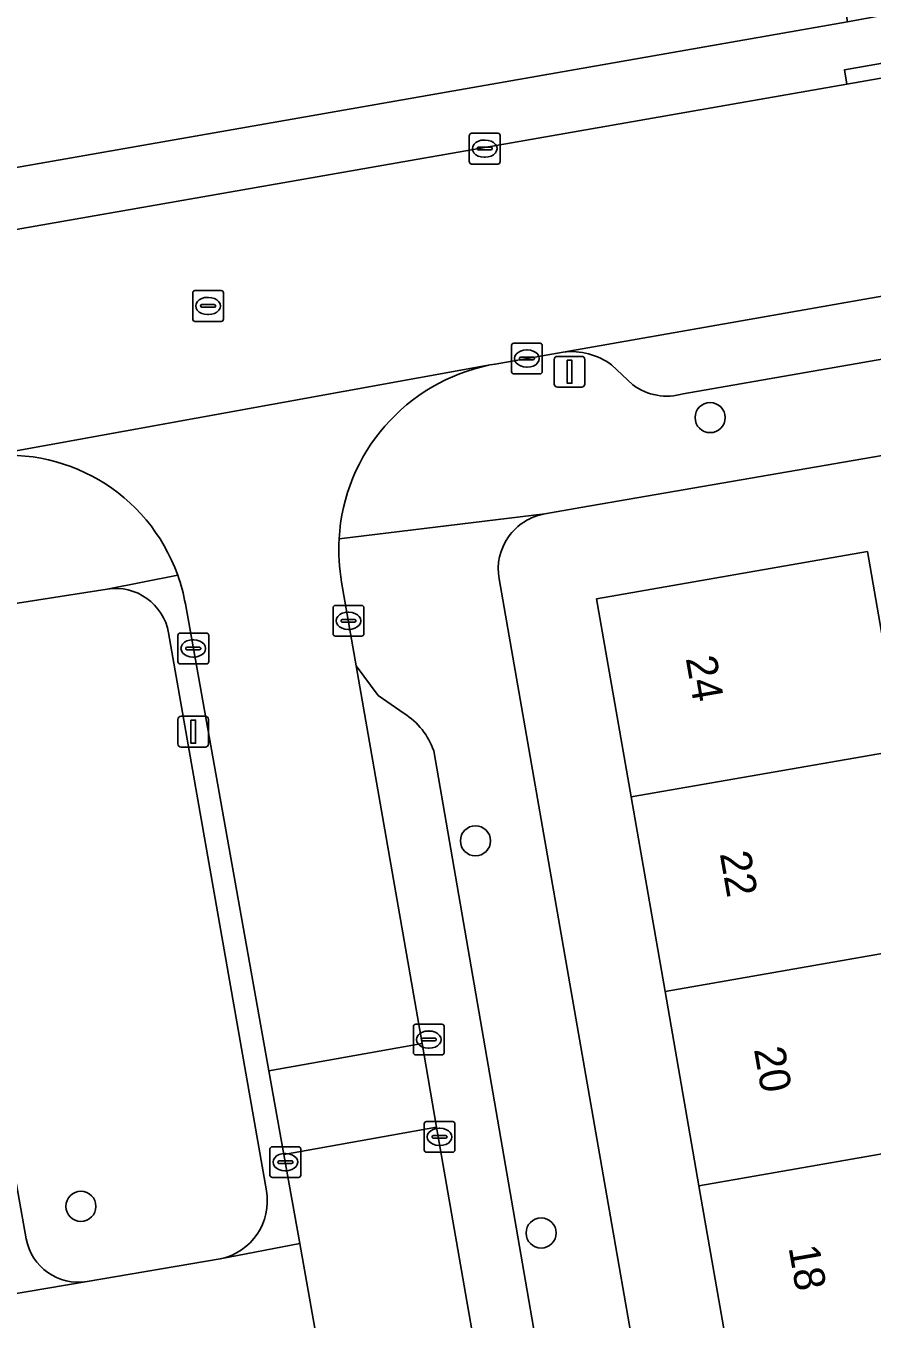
# Model space of a CAD drawing. Extents: x 162879 to 165540, y 384011 to 385181.
# Drawn here: x 164091.51 to 164119.01, y 384687.65 to 384729.69 of the extents above; entities that cross this region are included whole.
import ezdxf

# ---------------------------------------------------------------- set-up
doc = ezdxf.new("R2010")
doc.units = 0
for name, color, linetype in [('IMGEO_Boom', 7, 'Continuous'), ('IMGEO_Erf', 7, 'Continuous'), ('IMGEO_Groenvoorziening', 7, 'Continuous'), ('IMGEO_Kolk', 7, 'Continuous'), ('IMGEO_Lichtmast', 7, 'Continuous'), ('IMGEO_Pand', 7, 'Continuous'), ('IMGEO_Pand_nummerreeks', 7, 'Continuous'), ('IMGEO_Parkeervlak_open', 7, 'Continuous'), ('IMGEO_Rijbaan_lokaal_gesloten', 7, 'Continuous'), ('IMGEO_Rijbaan_lokaal_open', 7, 'Continuous'), ('IMGEO_Rioolput', 7, 'Continuous'), ('IMGEO_Voetpad_open', 7, 'Continuous')]:
    doc.layers.add(name, color=color, linetype=linetype)

msp = doc.modelspace()

# ---------------------------------------------------------------- linework, layer by layer
at = {"layer": 'IMGEO_Boom'}
for centre in [(164113.745, 384716.957), (164106.119, 384703.198), (164093.296, 384691.316), (164108.253, 384690.45)]:
    msp.add_circle(centre, 0.489, dxfattribs=at)
at = {"layer": 'IMGEO_Erf'}
for points in [[(163991.249, 384709.715), (163991.5, 384707.688), (164000, 384709.209), (164024.805, 384713.649), (164024.638, 384714.407), (164048.177, 384718.648), (164048.126, 384718.798), (164048.199, 384718.811), (164051.04, 384719.309), (164054.811, 384719.97), (164057.941, 384720.519), (164077.317, 384723.921), (164085.816, 384725.283), (164087.894, 384725.618), (164088.157, 384724.553), (164118.206, 384729.824), (164114.812, 384750)], [(164129.704, 384692.412), (164132.651, 384692.916), (164131.839, 384697.398), (164128.892, 384696.895), (164128.178, 384701.08), (164127.499, 384705.053), (164130.446, 384705.557), (164128.413, 384717.297), (164128.189, 384717.258), (164109.541, 384714.031), (164108.374, 384713.829)], [(164106.885, 384711.715), (164114.847, 384666.07), (164117.812, 384666.587), (164116.689, 384673.025), (164115.587, 384679.345), (164114.484, 384685.665), (164113.382, 384691.985), (164112.279, 384698.306), (164111.177, 384704.627), (164110.054, 384711.065), (164118.856, 384712.601), (164119.715, 384707.676)]]:
    msp.add_lwpolyline(points, dxfattribs=at)
msp.add_arc((164108.684, 384712.029), 1.826, 99.7722, 189.9097, dxfattribs=at)
at = {"layer": 'IMGEO_Groenvoorziening'}
for points in [[(164094.149, 384711.383), (164089.703, 384710.685)], [(164099.324, 384691.823), (164096.147, 384709.955)], [(164088.264, 384708.473), (164091.518, 384690.265)], [(164093.497, 384688.876), (164097.825, 384689.608)]]:
    msp.add_lwpolyline(points, dxfattribs=at)
for centre, radius, start, end in [((164094.422, 384709.653), 1.751, 9.9315, 98.9606), ((164097.431, 384691.489), 1.922, 281.8202, 10.0035), ((164093.213, 384690.575), 1.723, 190.3733, 279.499)]:
    msp.add_arc(centre, radius, start, end, dxfattribs=at)
at = {"layer": 'IMGEO_Kolk'}
for p, q in [((164105.919, 384725.275), (164105.919, 384726.127)), ((164105.994, 384726.201), (164106.846, 384726.201)), ((164106.92, 384726.127), (164106.92, 384725.275)), ((164106.178, 384725.695), (164106.178, 384725.707)), ((164106.221, 384725.744), (164106.619, 384725.744)), ((164106.407, 384725.981), (164106.432, 384725.981)), ((164106.662, 384725.707), (164106.662, 384725.695)), ((164106.616, 384725.658), (164106.218, 384725.658)), ((164106.43, 384725.421), (164106.405, 384725.421)), ((164106.846, 384725.201), (164105.994, 384725.201)), ((164107.365, 384719.377), (164108.217, 384719.377)), ((164107.29, 384718.451), (164107.29, 384719.303)), ((164107.778, 384719.157), (164107.803, 384719.157)), ((164108.291, 384719.303), (164108.291, 384718.451)), ((164107.549, 384718.871), (164107.549, 384718.883)), ((164107.987, 384718.834), (164107.589, 384718.834)), ((164107.592, 384718.92), (164107.99, 384718.92)), ((164107.801, 384718.597), (164107.776, 384718.597)), ((164108.033, 384718.883), (164108.033, 384718.871)), ((164108.217, 384718.377), (164107.365, 384718.377)), ((164101.492, 384709.927), (164101.492, 384710.779)), ((164101.567, 384710.853), (164102.419, 384710.853)), ((164101.98, 384710.633), (164102.005, 384710.633)), ((164102.493, 384710.779), (164102.493, 384709.927)), ((164101.751, 384710.347), (164101.751, 384710.359)), ((164102.189, 384710.31), (164101.791, 384710.31)), ((164101.794, 384710.396), (164102.192, 384710.396)), ((164102.235, 384710.359), (164102.235, 384710.347)), ((164096.448, 384709.026), (164096.448, 384709.878)), ((164096.523, 384709.952), (164097.375, 384709.952)), ((164096.936, 384709.732), (164096.961, 384709.732)), ((164097.449, 384709.878), (164097.449, 384709.026)), ((164102.419, 384709.853), (164101.567, 384709.853)), ((164102.003, 384710.073), (164101.978, 384710.073)), ((164096.707, 384709.446), (164096.707, 384709.458)), ((164097.145, 384709.409), (164096.747, 384709.409)), ((164096.75, 384709.495), (164097.148, 384709.495)), ((164097.191, 384709.458), (164097.191, 384709.446)), ((164097.375, 384708.952), (164096.523, 384708.952)), ((164096.959, 384709.172), (164096.934, 384709.172)), ((164104.101, 384696.311), (164104.101, 384697.163)), ((164104.176, 384697.237), (164105.028, 384697.237)), ((164105.102, 384697.163), (164105.102, 384696.311)), ((164104.36, 384696.731), (164104.36, 384696.743)), ((164104.798, 384696.694), (164104.4, 384696.694)), ((164104.403, 384696.78), (164104.801, 384696.78)), ((164104.589, 384697.017), (164104.614, 384697.017)), ((164104.844, 384696.743), (164104.844, 384696.731)), ((164104.612, 384696.457), (164104.587, 384696.457)), ((164105.028, 384696.237), (164104.176, 384696.237)), ((164104.451, 384693.149), (164104.451, 384694.001)), ((164104.526, 384694.075), (164105.378, 384694.075)), ((164104.939, 384693.855), (164104.964, 384693.855)), ((164105.452, 384694.001), (164105.452, 384693.149)), ((164104.71, 384693.569), (164104.71, 384693.581)), ((164105.148, 384693.532), (164104.75, 384693.532)), ((164104.753, 384693.618), (164105.151, 384693.618)), ((164105.194, 384693.581), (164105.194, 384693.569)), ((164099.441, 384692.329), (164099.441, 384693.181)), ((164099.516, 384693.255), (164100.368, 384693.255)), ((164099.929, 384693.035), (164099.954, 384693.035)), ((164100.442, 384693.181), (164100.442, 384692.329)), ((164105.378, 384693.075), (164104.526, 384693.075)), ((164104.962, 384693.295), (164104.937, 384693.295)), ((164099.7, 384692.749), (164099.7, 384692.761)), ((164100.138, 384692.712), (164099.74, 384692.712)), ((164099.743, 384692.798), (164100.141, 384692.798)), ((164099.952, 384692.475), (164099.927, 384692.475)), ((164100.184, 384692.761), (164100.184, 384692.749)), ((164100.368, 384692.255), (164099.516, 384692.255))]:
    msp.add_line(p, q, dxfattribs=at)
for points in [[(164105.919, 384725.275), (164105.919, 384726.127)], [(164105.994, 384726.201), (164106.846, 384726.201)], [(164106.92, 384726.127), (164106.92, 384725.275)], [(164106.846, 384725.201), (164105.994, 384725.201)], [(164107.365, 384719.377), (164108.217, 384719.377)], [(164107.29, 384718.451), (164107.29, 384719.303)], [(164108.291, 384719.303), (164108.291, 384718.451)], [(164108.217, 384718.377), (164107.365, 384718.377)], [(164101.492, 384709.927), (164101.492, 384710.779)], [(164101.567, 384710.853), (164102.419, 384710.853)], [(164102.493, 384710.779), (164102.493, 384709.927)], [(164096.448, 384709.026), (164096.448, 384709.878)], [(164096.523, 384709.952), (164097.375, 384709.952)], [(164097.449, 384709.878), (164097.449, 384709.026)], [(164102.419, 384709.853), (164101.567, 384709.853)], [(164097.375, 384708.952), (164096.523, 384708.952)], [(164104.101, 384696.311), (164104.101, 384697.163)], [(164104.176, 384697.237), (164105.028, 384697.237)], [(164105.102, 384697.163), (164105.102, 384696.311)], [(164105.028, 384696.237), (164104.176, 384696.237)], [(164104.451, 384693.149), (164104.451, 384694.001)], [(164104.526, 384694.075), (164105.378, 384694.075)], [(164105.452, 384694.001), (164105.452, 384693.149)], [(164099.441, 384692.329), (164099.441, 384693.181)], [(164099.516, 384693.255), (164100.368, 384693.255)], [(164100.442, 384693.181), (164100.442, 384692.329)], [(164105.378, 384693.075), (164104.526, 384693.075)], [(164100.368, 384692.255), (164099.516, 384692.255)]]:
    msp.add_lwpolyline(points, dxfattribs=at)
for centre, radius, start, end in [((164105.996, 384726.125), 0.0765, 91.552, 178.448), ((164105.996, 384726.125), 0.0765, 91.552, 178.448), ((164106.844, 384726.125), 0.0765, 1.552, 88.448), ((164106.844, 384726.125), 0.0765, 1.552, 88.448), ((164106.218, 384725.704), 0.0403, 85.8775, 175.7526), ((164106.215, 384725.694), 0.0366, 178.938, 274.7102), ((164106.619, 384725.701), 0.043, 264.8664, 352.4533), ((164106.623, 384725.706), 0.0386, 1.7309, 96.639), ((164105.996, 384725.277), 0.0765, 181.552, 268.448), ((164105.996, 384725.277), 0.0765, 181.552, 268.448), ((164106.844, 384725.277), 0.0765, 271.552, 358.448), ((164106.844, 384725.277), 0.0765, 271.552, 358.448), ((164107.367, 384719.301), 0.0765, 91.552, 178.448), ((164107.367, 384719.301), 0.0765, 91.552, 178.448), ((164108.215, 384719.301), 0.0765, 1.552, 88.448), ((164108.215, 384719.301), 0.0765, 1.552, 88.448), ((164107.589, 384718.88), 0.0403, 85.8775, 175.7526), ((164107.586, 384718.87), 0.0366, 178.938, 274.7102), ((164107.99, 384718.877), 0.043, 264.8664, 352.4533), ((164107.994, 384718.882), 0.0386, 1.7309, 96.639), ((164107.367, 384718.453), 0.0765, 181.552, 268.448), ((164107.367, 384718.453), 0.0765, 181.552, 268.448), ((164108.215, 384718.453), 0.0765, 271.552, 358.448), ((164108.215, 384718.453), 0.0765, 271.552, 358.448), ((164101.569, 384710.777), 0.0765, 91.552, 178.448), ((164101.569, 384710.777), 0.0765, 91.552, 178.448), ((164102.417, 384710.777), 0.0765, 1.552, 88.448), ((164102.417, 384710.777), 0.0765, 1.552, 88.448), ((164101.791, 384710.356), 0.0403, 85.8775, 175.7526), ((164101.788, 384710.346), 0.0366, 178.938, 274.7102), ((164102.192, 384710.353), 0.043, 264.8664, 352.4533), ((164102.196, 384710.358), 0.0386, 1.7309, 96.639), ((164096.525, 384709.876), 0.0765, 91.552, 178.448), ((164096.525, 384709.876), 0.0765, 91.552, 178.448), ((164097.373, 384709.876), 0.0765, 1.552, 88.448), ((164097.373, 384709.876), 0.0765, 1.552, 88.448), ((164101.569, 384709.929), 0.0765, 181.552, 268.448), ((164101.569, 384709.929), 0.0765, 181.552, 268.448), ((164102.417, 384709.929), 0.0765, 271.552, 358.448), ((164102.417, 384709.929), 0.0765, 271.552, 358.448), ((164096.747, 384709.455), 0.0403, 85.8775, 175.7526), ((164096.744, 384709.445), 0.0366, 178.938, 274.7102), ((164097.148, 384709.452), 0.043, 264.8664, 352.4533), ((164097.152, 384709.457), 0.0386, 1.7309, 96.639), ((164096.525, 384709.028), 0.0765, 181.552, 268.448), ((164096.525, 384709.028), 0.0765, 181.552, 268.448), ((164097.373, 384709.028), 0.0765, 271.552, 358.448), ((164097.373, 384709.028), 0.0765, 271.552, 358.448), ((164104.178, 384697.161), 0.0765, 91.552, 178.448), ((164104.178, 384697.161), 0.0765, 91.552, 178.448), ((164105.026, 384697.161), 0.0765, 1.552, 88.448), ((164105.026, 384697.161), 0.0765, 1.552, 88.448), ((164104.4, 384696.74), 0.0403, 85.8775, 175.7526), ((164104.397, 384696.73), 0.0366, 178.938, 274.7102), ((164104.801, 384696.737), 0.043, 264.8664, 352.4533), ((164104.805, 384696.742), 0.0386, 1.7309, 96.639), ((164104.178, 384696.313), 0.0765, 181.552, 268.448), ((164104.178, 384696.313), 0.0765, 181.552, 268.448), ((164105.026, 384696.313), 0.0765, 271.552, 358.448), ((164105.026, 384696.313), 0.0765, 271.552, 358.448), ((164104.528, 384693.999), 0.0765, 91.552, 178.448), ((164104.528, 384693.999), 0.0765, 91.552, 178.448), ((164105.376, 384693.999), 0.0765, 1.552, 88.448), ((164105.376, 384693.999), 0.0765, 1.552, 88.448), ((164104.75, 384693.578), 0.0403, 85.8775, 175.7526), ((164104.747, 384693.568), 0.0366, 178.938, 274.7102), ((164105.151, 384693.575), 0.043, 264.8664, 352.4533), ((164105.155, 384693.58), 0.0386, 1.7309, 96.639), ((164099.518, 384693.179), 0.0765, 91.552, 178.448), ((164099.518, 384693.179), 0.0765, 91.552, 178.448), ((164100.366, 384693.179), 0.0765, 1.552, 88.448), ((164100.366, 384693.179), 0.0765, 1.552, 88.448), ((164104.528, 384693.151), 0.0765, 181.552, 268.448), ((164104.528, 384693.151), 0.0765, 181.552, 268.448), ((164105.376, 384693.151), 0.0765, 271.552, 358.448), ((164105.376, 384693.151), 0.0765, 271.552, 358.448), ((164099.74, 384692.758), 0.0403, 85.8775, 175.7526), ((164099.737, 384692.748), 0.0366, 178.938, 274.7102), ((164100.141, 384692.755), 0.043, 264.8664, 352.4533), ((164100.145, 384692.76), 0.0386, 1.7309, 96.639), ((164099.518, 384692.331), 0.0765, 181.552, 268.448), ((164099.518, 384692.331), 0.0765, 181.552, 268.448), ((164100.366, 384692.331), 0.0765, 271.552, 358.448), ((164100.366, 384692.331), 0.0765, 271.552, 358.448)]:
    msp.add_arc(centre, radius, start, end, dxfattribs=at)
for centre, major_axis, ratio, start_param, end_param in [((164106.406, 384725.701), (-0.387, 0.002), 0.722429, 4.712389, 7.853982), ((164106.431, 384725.701), (-0.39, 0.002), 0.717154, 1.570796, 4.712389), ((164107.777, 384718.877), (-0.387, 0.002), 0.722429, 4.712389, 7.853982), ((164107.802, 384718.877), (-0.39, 0.002), 0.717154, 1.570796, 4.712389), ((164101.979, 384710.353), (-0.387, 0.002), 0.722429, 4.712389, 7.853982), ((164102.004, 384710.353), (-0.39, 0.002), 0.717154, 1.570796, 4.712389), ((164096.935, 384709.452), (-0.387, 0.002), 0.722429, 4.712389, 7.853982), ((164096.96, 384709.452), (-0.39, 0.002), 0.717154, 1.570796, 4.712389), ((164104.588, 384696.737), (-0.387, 0.002), 0.722429, 4.712389, 7.853982), ((164104.613, 384696.737), (-0.39, 0.002), 0.717154, 1.570796, 4.712389), ((164104.938, 384693.575), (-0.387, 0.002), 0.722429, 4.712389, 7.853982), ((164104.963, 384693.575), (-0.39, 0.002), 0.717154, 1.570796, 4.712389), ((164099.928, 384692.755), (-0.387, 0.002), 0.722429, 4.712389, 7.853982), ((164099.953, 384692.755), (-0.39, 0.002), 0.717154, 1.570796, 4.712389)]:
    msp.add_ellipse(centre, major_axis=major_axis, ratio=ratio, start_param=start_param, end_param=end_param, dxfattribs=at)
at = {"layer": 'IMGEO_Lichtmast'}
for p, q in [((164108.781, 384718.948), (164109.571, 384718.948)), ((164109.571, 384718.948), (164108.781, 384718.948)), ((164108.681, 384718.048), (164108.681, 384718.848)), ((164108.681, 384718.848), (164108.681, 384718.048)), ((164109.671, 384718.848), (164109.671, 384718.048)), ((164109.671, 384718.048), (164109.671, 384718.848)), ((164109.571, 384717.948), (164108.781, 384717.948)), ((164108.781, 384717.948), (164109.571, 384717.948)), ((164096.552, 384707.247), (164097.342, 384707.247)), ((164097.342, 384707.247), (164096.552, 384707.247)), ((164096.452, 384706.347), (164096.452, 384707.147)), ((164096.452, 384707.147), (164096.452, 384706.347)), ((164097.442, 384707.147), (164097.442, 384706.347)), ((164097.442, 384706.347), (164097.442, 384707.147)), ((164097.342, 384706.247), (164096.552, 384706.247)), ((164096.552, 384706.247), (164097.342, 384706.247))]:
    msp.add_line(p, q, dxfattribs=at)
for points in [[(164109.101, 384718.823), (164109.251, 384718.823), (164109.251, 384718.073), (164109.101, 384718.073), (164109.101, 384718.823)], [(164096.872, 384707.122), (164097.022, 384707.122), (164097.022, 384706.372), (164096.872, 384706.372), (164096.872, 384707.122)]]:
    msp.add_lwpolyline(points, dxfattribs=at)
for centre, start, end in [((164108.781, 384718.848), 90, 180), ((164108.781, 384718.848), 90, 180), ((164109.571, 384718.848), 0, 90), ((164109.571, 384718.848), 360, 90), ((164108.781, 384718.048), 180, 270), ((164108.781, 384718.048), 180, 270), ((164109.571, 384718.048), 270, 0), ((164109.571, 384718.048), 270, 0), ((164096.552, 384707.147), 90, 180), ((164096.552, 384707.147), 90, 180), ((164097.342, 384707.147), 0, 90), ((164097.342, 384707.147), 360, 90), ((164096.552, 384706.347), 180, 270), ((164096.552, 384706.347), 180, 270), ((164097.342, 384706.347), 270, 0), ((164097.342, 384706.347), 270, 0)]:
    msp.add_arc(centre, 0.1, start, end, dxfattribs=at)
at = {"layer": 'IMGEO_Pand'}
for points in [[(164111.177, 384704.627), (164119.978, 384706.162), (164119.715, 384707.676), (164118.856, 384712.601), (164110.054, 384711.065)], [(164111.177, 384704.627), (164112.279, 384698.306), (164121.081, 384699.842), (164119.978, 384706.162)], [(164122.184, 384693.521), (164121.081, 384699.842), (164112.279, 384698.306), (164113.382, 384691.985)], [(164122.184, 384693.521), (164113.382, 384691.985), (164114.484, 384685.665), (164123.286, 384687.201)]]:
    msp.add_lwpolyline(points, close=True, dxfattribs=at)
at = {"layer": 'IMGEO_Parkeervlak_open'}
for points in [[(164145.228, 384725.459), (164108.973, 384719.088)], [(164112.872, 384717.735), (164141.816, 384722.775)], [(164110.54, 384718.673), (164111.235, 384718.022)], [(164103.803, 384707.336), (164102.955, 384707.924), (164102.244, 384708.888), (164104.384, 384696.608), (164104.857, 384693.889), (164116.13, 384629.198)], [(164117.463, 384632.646), (164104.762, 384706.125)]]:
    msp.add_lwpolyline(points, dxfattribs=at)
for centre, radius, start, end in [((164109.217, 384716.844), 2.258, 54.1271, 96.2059), ((164112.338, 384719.503), 1.847, 233.3124, 286.7995), ((164102.559, 384705.366), 2.33, 19.0174, 57.7346)]:
    msp.add_arc(centre, radius, start, end, dxfattribs=at)
at = {"layer": 'IMGEO_Rijbaan_lokaal_gesloten'}
for points in [[(164123.872, 384728.793), (164118.192, 384727.8), (164086.346, 384722.231), (164077.866, 384720.748), (164059.782, 384717.585), (164058.518, 384717.364), (164055.331, 384716.799), (164051.621, 384716.141), (164048.762, 384715.624), (164024.385, 384711.216), (164000, 384707.088)], [(163997.389, 384699.611), (164015.802, 384702.806), (164032.633, 384705.727), (164035.501, 384706.224), (164061.537, 384710.734), (164083.217, 384714.49), (164089.928, 384715.653), (164106.593, 384718.668), (164106.759, 384718.699), (164108.973, 384719.088), (164145.228, 384725.459)]]:
    msp.add_lwpolyline(points, dxfattribs=at)
at = {"layer": 'IMGEO_Rijbaan_lokaal_open'}
for points in [[(164106.593, 384718.668), (164089.928, 384715.653)], [(164102.244, 384708.888), (164101.77, 384711.607)], [(164096.691, 384710.902), (164099.408, 384695.718), (164104.384, 384696.608), (164102.244, 384708.888)], [(164104.857, 384693.889), (164099.894, 384693.001), (164100.412, 384690.104), (164100.936, 384687.175), (164104.424, 384667.682)], [(164116.474, 384627.225), (164116.13, 384629.198), (164104.857, 384693.889)]]:
    msp.add_lwpolyline(points, dxfattribs=at)
msp.add_lwpolyline([(164099.408, 384695.718), (164099.894, 384693.001), (164104.857, 384693.889), (164104.384, 384696.608)], close=True, dxfattribs=at)
for centre, radius, start, end in [((164107.795, 384712.67), 6.118, 101.3288, 176.7344), ((164090.912, 384709.865), 5.871, 19.6275, 99.6477), ((164107.852, 384712.673), 6.175, 176.7943, 189.9386), ((164090.994, 384709.886), 5.787, 10.1167, 19.708)]:
    msp.add_arc(centre, radius, start, end, dxfattribs=at)
at = {"layer": 'IMGEO_Rioolput'}
for p, q in [((164097.004, 384721.086), (164097.856, 384721.086)), ((164096.929, 384720.16), (164096.929, 384721.012)), ((164097.231, 384720.629), (164097.629, 384720.629)), ((164097.417, 384720.866), (164097.442, 384720.866)), ((164097.93, 384721.012), (164097.93, 384720.16)), ((164097.188, 384720.58), (164097.188, 384720.592)), ((164097.626, 384720.543), (164097.228, 384720.543)), ((164097.44, 384720.306), (164097.415, 384720.306)), ((164097.672, 384720.592), (164097.672, 384720.58)), ((164097.856, 384720.086), (164097.004, 384720.086))]:
    msp.add_line(p, q, dxfattribs=at)
for points in [[(164097.004, 384721.086), (164097.856, 384721.086)], [(164096.929, 384720.16), (164096.929, 384721.012)], [(164097.93, 384721.012), (164097.93, 384720.16)], [(164097.856, 384720.086), (164097.004, 384720.086)]]:
    msp.add_lwpolyline(points, dxfattribs=at)
for centre, radius, start, end in [((164097.006, 384721.01), 0.0765, 91.552, 178.448), ((164097.006, 384721.01), 0.0765, 91.552, 178.448), ((164097.854, 384721.01), 0.0765, 1.552, 88.448), ((164097.854, 384721.01), 0.0765, 1.552, 88.448), ((164097.228, 384720.589), 0.0403, 85.8775, 175.7526), ((164097.633, 384720.591), 0.0386, 1.7309, 96.639), ((164097.225, 384720.579), 0.0366, 178.938, 274.7102), ((164097.629, 384720.586), 0.043, 264.8664, 352.4533), ((164097.006, 384720.162), 0.0765, 181.552, 268.448), ((164097.006, 384720.162), 0.0765, 181.552, 268.448), ((164097.854, 384720.162), 0.0765, 271.552, 358.448), ((164097.854, 384720.162), 0.0765, 271.552, 358.448)]:
    msp.add_arc(centre, radius, start, end, dxfattribs=at)
for centre, major_axis, ratio, start_param, end_param in [((164097.416, 384720.586), (-0.387, 0.002), 0.722429, 4.712389, 7.853982), ((164097.441, 384720.586), (-0.39, 0.002), 0.717154, 1.570796, 4.712389)]:
    msp.add_ellipse(centre, major_axis=major_axis, ratio=ratio, start_param=start_param, end_param=end_param, dxfattribs=at)
at = {"layer": 'IMGEO_Voetpad_open'}
for points in [[(164123.198, 384730.753), (164118.206, 384729.824), (164088.157, 384724.553), (164087.894, 384725.618), (164085.816, 384725.283), (164086.346, 384722.231), (164118.192, 384727.8), (164118.109, 384728.262), (164123.788, 384729.261)], [(164141.816, 384722.775), (164112.872, 384717.735)], [(164101.687, 384713.018), (164108.374, 384713.829), (164109.541, 384714.031), (164128.189, 384717.258), (164128.413, 384717.297), (164129.461, 384717.478), (164129.552, 384717.494), (164148.454, 384720.766), (164149.778, 384720.995)], [(164108.973, 384719.088), (164106.759, 384718.699), (164106.593, 384718.668)], [(164111.235, 384718.022), (164110.54, 384718.673)], [(164108.374, 384713.829), (164101.687, 384713.018)], [(164083.576, 384709.597), (164089.703, 384710.685), (164094.149, 384711.383), (164096.442, 384711.837)], [(164096.442, 384711.837), (164094.149, 384711.383)], [(164101.77, 384711.607), (164102.244, 384708.888), (164102.955, 384707.924), (164103.803, 384707.336)], [(164120.649, 384632.808), (164115.111, 384664.558), (164114.847, 384666.07), (164106.885, 384711.715)], [(164097.825, 384689.608), (164100.412, 384690.104), (164099.894, 384693.001), (164099.408, 384695.718), (164096.691, 384710.902)], [(164096.147, 384709.955), (164099.324, 384691.823)], [(164091.518, 384690.265), (164088.264, 384708.473)], [(164085.398, 384708.147), (164088.953, 384688.099), (164093.497, 384688.876)], [(164104.762, 384706.125), (164117.463, 384632.646)]]:
    msp.add_lwpolyline(points, dxfattribs=at)
for points in [[(164118.192, 384727.8), (164123.872, 384728.793), (164123.788, 384729.261), (164118.109, 384728.262)], [(164093.497, 384688.876), (164088.953, 384688.099), (164085.574, 384687.545), (164086.1, 384684.568), (164089.448, 384685.115), (164094.088, 384685.897), (164098.178, 384686.622), (164100.936, 384687.175), (164100.412, 384690.104), (164097.825, 384689.608)]]:
    msp.add_lwpolyline(points, close=True, dxfattribs=at)
for centre, radius, start, end in [((164109.217, 384716.844), 2.258, 54.1271, 96.2059), ((164107.795, 384712.67), 6.118, 101.3288, 176.7344), ((164112.338, 384719.503), 1.847, 233.3124, 286.7995), ((164090.912, 384709.865), 5.871, 19.6275, 99.6477), ((164108.684, 384712.029), 1.826, 99.7722, 189.9097), ((164107.852, 384712.673), 6.175, 176.7943, 189.9386), ((164090.994, 384709.886), 5.787, 10.1167, 19.708), ((164094.422, 384709.653), 1.751, 9.9315, 98.9606), ((164102.559, 384705.366), 2.33, 19.0174, 57.7346), ((164097.431, 384691.489), 1.922, 281.8202, 10.0035), ((164093.213, 384690.575), 1.723, 190.3733, 279.499)]:
    msp.add_arc(centre, radius, start, end, dxfattribs=at)

# ---------------------------------------------------------------- texts
at = {"layer": 'IMGEO_Pand_nummerreeks'}
for s, p in [('24', (164112.949, 384709.135)), ('22', (164114.056, 384702.784)), ('20', (164115.166, 384696.424)), ('18', (164116.29, 384689.98))]:
    msp.add_text(s, height=1, rotation=279.8942, dxfattribs=at).set_placement(p)

doc.saveas('drawing.dxf')
